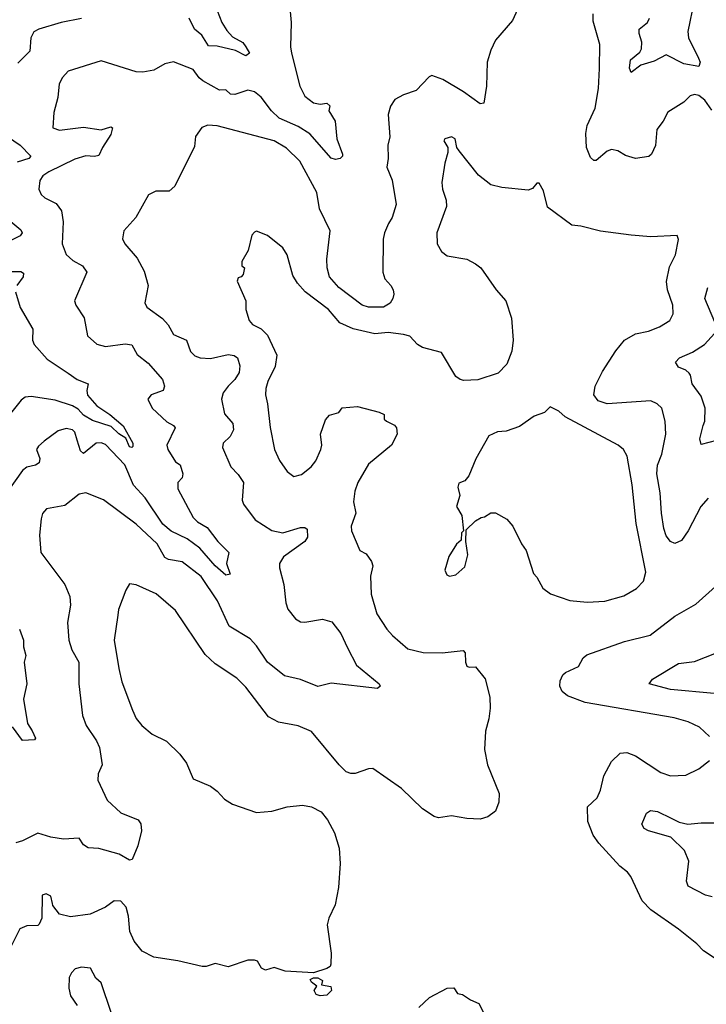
# Model space of a CAD drawing. Extents: x 1771496 to 1971148, y 471553 to 643630.
# Tile 402 of 656: x 1858573 to 1861708, y 571342 to 575839. Entities that reach past the tile are written whole.
import ezdxf

# ---------------------------------------------------------------- set-up
doc = ezdxf.new("R2010")
doc.units = 0

msp = doc.modelspace()

# ---------------------------------------------------------------- linework, layer by layer
at = {"layer": '0CON10XD'}
for points in [[(1859804, 575926), (1859813.1, 575825), (1859808.9, 575715), (1859813.6, 575685), (1859852.2, 575535), (1859875, 575490), (1859915, 575459.6), (1859945, 575452.7), (1859975, 575457.1), (1859988.8, 575445), (1859985, 575422.5), (1860013.5, 575375), (1860021.5, 575295), (1860047.3, 575225), (1860046.5, 575215), (1860036.7, 575205), (1860015, 575199.4), (1859995, 575206.2), (1859897.5, 575317.5), (1859845, 575351.4), (1859758.2, 575388.2), (1859722.6, 575422.6), (1859676.2, 575485), (1859645, 575508.5), (1859615, 575517.1), (1859555, 575497.1), (1859535, 575498.6), (1859515, 575517.8), (1859485, 575516.4), (1859409.8, 575559.8), (1859392.7, 575572.7), (1859365, 575610.5), (1859275, 575645.8), (1859235, 575637.5), (1859185, 575607.5), (1859135, 575598.6), (1859105, 575600.8), (1858945, 575651.2), (1858795, 575603.1), (1858768.1, 575575), (1858753.3, 575545), (1858746.7, 575483.3), (1858729.4, 575415), (1858724.2, 575345), (1858755, 575333.6), (1858865, 575348.5), (1858944.5, 575335.5), (1858988.8, 575348.8), (1858996.2, 575345), (1858988.6, 575315), (1858950.6, 575255), (1858935, 575218), (1858915, 575213.3), (1858875, 575216.5), (1858825, 575201.5), (1858705.9, 575144.1), (1858678.6, 575125), (1858665, 575103.8), (1858660, 575065), (1858670.9, 575040.9), (1858688, 575025), (1858739.5, 574999.5), (1858763.3, 574965), (1858771.1, 574915), (1858766.7, 574815), (1858785, 574766.2), (1858815, 574738.6), (1858859.2, 574715), (1858879.2, 574685), (1858822.9, 574555), (1858829.2, 574535), (1858866.9, 574476.9), (1858882.9, 574395), (1858925, 574356.9), (1858965, 574345.6), (1859055, 574358.9), (1859084.4, 574354.4), (1859109.1, 574309.1), (1859159.4, 574269.4), (1859225.7, 574195), (1859234.3, 574165), (1859228, 574145), (1859173.3, 574125), (1859158.8, 574105), (1859178, 574065), (1859245, 574001.9), (1859275.9, 573985.9), (1859283.6, 573975), (1859244.5, 573895), (1859250, 573875), (1859285, 573820), (1859305.6, 573805), (1859318.5, 573765), (1859315, 573746.2), (1859294.4, 573725), (1859295, 573696.7), (1859364.6, 573565), (1859385, 573545.4), (1859429.4, 573519.4), (1859477.7, 573455), (1859528.1, 573405), (1859518, 573355), (1859534.2, 573305.8), (1859515, 573302), (1859465, 573343.9), (1859395, 573425.8), (1859337.9, 573467.9), (1859265, 573502.8), (1859226.5, 573535), (1859145.5, 573655.5), (1859092.5, 573712.5), (1859052.9, 573805), (1858965, 573898.7), (1858945, 573906.7), (1858922.5, 573905), (1858865, 573858.2), (1858850.3, 573870.3), (1858835, 573918.8), (1858824.3, 573955), (1858813.3, 573965), (1858785, 573971.4), (1858748.7, 573961.3), (1858685, 573914.3), (1858658.7, 573891.3), (1858650, 573875), (1858664.3, 573835), (1858662, 573815), (1858645.5, 573804.5), (1858605.5, 573794.5), (1858585, 573780), (1858519.5, 573685)], [(1861653.1, 575925), (1861624.5, 575785), (1861626.7, 575755), (1861672.2, 575662.2), (1861680.5, 575645), (1861675, 575624.6), (1861605, 575637.7), (1861525, 575677.5), (1861470.1, 575649.9), (1861408.8, 575631.2), (1861365, 575596.7), (1861357.5, 575617.5), (1861362.7, 575655), (1861405, 575690), (1861412.9, 575705), (1861413.9, 575736.1), (1861402.2, 575775), (1861402.5, 575795), (1861439.4, 575825), (1861449.1, 575845)], [(1860846.9, 575885), (1860822.9, 575835), (1860745.5, 575744.5), (1860725, 575700), (1860708.1, 575645), (1860704.5, 575535), (1860692.7, 575457.3), (1860675, 575454.2), (1860599.4, 575509.4), (1860505, 575565.7), (1860455, 575583.3), (1860442.3, 575577.7), (1860384.1, 575515.9), (1860325, 575496), (1860286.5, 575473.5), (1860266.4, 575443.6), (1860255.6, 575405), (1860263.3, 575303.3), (1860254.5, 575265), (1860255.5, 575205), (1860249.2, 575165), (1860273.5, 575105), (1860291.5, 574995), (1860273.8, 574935), (1860257.5, 574907.5), (1860238.2, 574865), (1860233.3, 574836.7), (1860230.5, 574685), (1860240, 574655), (1860268.5, 574625), (1860278.5, 574605), (1860282.2, 574585), (1860277.3, 574565), (1860265, 574543.6), (1860235, 574525.5), (1860165, 574526.2), (1860137.1, 574535), (1860030.5, 574615), (1859987.7, 574665), (1859976.4, 574705), (1859975.7, 574745), (1859990, 574875), (1859942.5, 574975), (1859929.4, 575049.4), (1859852.1, 575192.1), (1859791.3, 575251.3), (1859735, 575285.3), (1859475, 575353.6), (1859432.4, 575357.6), (1859404.4, 575345.6), (1859375.8, 575305), (1859370.6, 575259.4), (1859281.3, 575078.7), (1859255, 575055.8), (1859194.1, 575055.9), (1859160.5, 575039.5), (1859104, 574935), (1859048.8, 574875), (1859042.3, 574837.7), (1859052.5, 574815), (1859109.3, 574749.3), (1859140.6, 574690.6), (1859160, 574625), (1859144.4, 574545), (1859154.2, 574525), (1859225, 574474.4), (1859250.5, 574445), (1859275, 574401.4), (1859334.2, 574375), (1859353.1, 574323.1), (1859372.8, 574302.8), (1859397.5, 574295), (1859445, 574292), (1859525, 574309.5), (1859552.5, 574305), (1859568, 574295), (1859577.9, 574257.9), (1859575, 574226.7), (1859555.5, 574195), (1859525, 574164.4), (1859502.5, 574135), (1859494.4, 574105), (1859508.8, 574038.8), (1859545.7, 573995), (1859550, 573965), (1859534.5, 573935.5), (1859502, 573905), (1859499.2, 573885), (1859536.8, 573796.8), (1859571.1, 573761.1), (1859594.2, 573725), (1859589.2, 573645), (1859595, 573626.7), (1859648, 573555), (1859725, 573505.6), (1859775, 573495.4), (1859855, 573519.6), (1859875, 573520), (1859885, 573512.5), (1859886.5, 573475), (1859875.7, 573455), (1859778.1, 573385), (1859760, 573355), (1859759.4, 573335), (1859779.3, 573259.3), (1859787.8, 573175), (1859796.9, 573146.9), (1859832.7, 573102.7), (1859855, 573088.9), (1859875, 573086.5), (1859955, 573100.9), (1859998.7, 573088.7), (1860040, 573035), (1860069.8, 572969.8), (1860111.5, 572891.5), (1860214.2, 572805), (1860218.6, 572795), (1860206.7, 572785), (1859995, 572808), (1859935, 572792.9), (1859855.3, 572825.3), (1859782.4, 572842.4), (1859704.3, 572904.3), (1859655, 572979.5), (1859625, 573010.9), (1859529.6, 573069.6), (1859475.5, 573185), (1859401.8, 573295), (1859315, 573362), (1859252.9, 573372.9), (1859235, 573382.2), (1859200.4, 573445), (1859104.7, 573534.7), (1858955, 573645.6), (1858875, 573678.1), (1858845, 573671.1), (1858779.8, 573620.2), (1858695.5, 573604.5), (1858677.3, 573582.7), (1858670.6, 573559.4), (1858663.8, 573485), (1858669.4, 573405), (1858779.8, 573259.8), (1858801.9, 573205), (1858805.5, 573165), (1858790.9, 573085), (1858797.9, 573005), (1858811.1, 572961.1), (1858842.7, 572905), (1858843.6, 572805), (1858860.3, 572660.3), (1858875.8, 572615), (1858924.2, 572545), (1858937.5, 572515), (1858950, 572435), (1858931.2, 572395), (1858930, 572365), (1858973.1, 572275), (1859035, 572216.7), (1859114, 572185), (1859126.3, 572166.4), (1859128.6, 572135), (1859111.9, 572065), (1859086.1, 572003.9), (1859075, 572000), (1859027, 572027), (1858935, 572054.2), (1858885, 572056.2), (1858865, 572070), (1858845, 572100), (1858773.6, 572096.4), (1858715, 572105.8), (1858655, 572124.3), (1858585, 572088.9), (1858555, 572080)], [(1859475, 575880), (1859495.6, 575825.6), (1859519.1, 575789.1), (1859545, 575760.5), (1859592.2, 575735), (1859605.3, 575715.3), (1859622.9, 575685), (1859605, 575673.6), (1859557.8, 575697.8), (1859475, 575717.7), (1859435, 575719.2), (1859405, 575767.9), (1859370.9, 575795), (1859347.5, 575845)], [(1858855, 575844.7), (1858762, 575825), (1858660, 575795), (1858637.2, 575782.8), (1858623.6, 575756.4), (1858618.9, 575695), (1858565, 575640.8)], [(1861734.2, 575425), (1861700.9, 575470.9), (1861675, 575492.9), (1861655, 575496.9), (1861635, 575490.6), (1861605, 575461.4), (1861533.2, 575416.8), (1861511.2, 575375), (1861482.3, 575337.7), (1861476.7, 575263.3), (1861458, 575225), (1861445.5, 575214.5), (1861385, 575205.4), (1861338.7, 575218.7), (1861305, 575239.5), (1861275, 575245.5), (1861255, 575238.1), (1861205, 575196), (1861195, 575196), (1861179.7, 575209.7), (1861161.1, 575255), (1861158.5, 575318.5), (1861164.7, 575355), (1861201.4, 575435), (1861215.8, 575524.2), (1861220.3, 575615), (1861221.4, 575725), (1861191.5, 575831.5), (1861191.2, 575865)], [(1861716.9, 573653.1), (1861682.9, 573615), (1861626.2, 573503.8), (1861595, 573460.8), (1861565, 573447.1), (1861545, 573455.6), (1861525, 573480.8), (1861514.8, 573514.8), (1861503.6, 573585), (1861498.3, 573678.3), (1861481.8, 573765), (1861485.3, 573804.7), (1861505.9, 573854.1), (1861523.8, 573945), (1861521.1, 574005), (1861505, 574063.8), (1861484, 574085), (1861455, 574098.2), (1861255, 574084.7), (1861215, 574098.2), (1861194.4, 574125), (1861201.5, 574165), (1861235, 574231.9), (1861295, 574326.4), (1861335, 574374.6), (1861385, 574404.5), (1861445, 574415.7), (1861495, 574435.6), (1861542.5, 574465), (1861556.7, 574495), (1861555.5, 574534.5), (1861531, 574605), (1861527.3, 574642.7), (1861539.9, 574710.1), (1861567.8, 574765), (1861581.2, 574835), (1861575, 574852.5), (1861455, 574847.5), (1861365, 574854.3), (1861225, 574872.5), (1861135, 574895.7), (1861095, 574900), (1860983.1, 574983.1), (1860965, 575057.5), (1860945, 575092.5), (1860935, 575092.5), (1860915, 575067.5), (1860895, 575060), (1860775, 575072.5), (1860725, 575084.2), (1860667.9, 575127.9), (1860579.7, 575239.7), (1860568.8, 575255), (1860562, 575295), (1860545, 575302.9), (1860513.8, 575295), (1860510, 575285), (1860528.8, 575255), (1860528.3, 575231.7), (1860514.1, 575184.1), (1860501.4, 575095), (1860504.3, 575065), (1860520.6, 575015), (1860521.4, 574985), (1860478, 574865), (1860480, 574815), (1860499.7, 574779.7), (1860525, 574760), (1860614.5, 574744.5), (1860655, 574724.2), (1860678, 574705), (1860748.6, 574605), (1860792.5, 574555), (1860819.2, 574475), (1860826.8, 574375), (1860820.4, 574325), (1860797.8, 574265), (1860757.5, 574225), (1860665, 574193.8), (1860601.1, 574191.1), (1860583.8, 574195), (1860565, 574209.2), (1860498.5, 574318.5), (1860411.7, 574341.7), (1860390, 574355), (1860355, 574393.6), (1860325, 574401.5), (1860255, 574409.6), (1860195, 574404.6), (1860095, 574426.9), (1860035, 574453.8), (1859982.5, 574515), (1859876.5, 574596.5), (1859841.5, 574635), (1859820.9, 574670.9), (1859794.3, 574765), (1859775, 574796), (1859705, 574853.3), (1859655, 574872.5), (1859645, 574867.5), (1859633.3, 574855), (1859616.7, 574785), (1859586.7, 574735), (1859587.5, 574715), (1859600, 574705), (1859593.3, 574675), (1859585, 574663.8), (1859570.7, 574659.3), (1859566.7, 574645), (1859605.6, 574555), (1859605.8, 574515), (1859620.8, 574465), (1859636.4, 574446.4), (1859675, 574426.5), (1859705, 574398.1), (1859746.7, 574306.7), (1859739.2, 574255), (1859705.7, 574185.7), (1859697.3, 574155), (1859695.6, 574125), (1859704.4, 574085), (1859716.6, 573976.6), (1859735.8, 573875), (1859759.2, 573825), (1859794, 573775), (1859825, 573752.5), (1859859.1, 573760.9), (1859903.2, 573796.8), (1859925, 573823.8), (1859948.6, 573875), (1859952.5, 573895), (1859947.1, 573945), (1859968.9, 574011.1), (1859987.3, 574032.7), (1860030, 574045), (1860045, 574066.2), (1860115, 574072.5), (1860215, 574046), (1860237.5, 574035), (1860237.5, 574015), (1860247.5, 574005), (1860285, 573986.2), (1860293.3, 573975), (1860296.7, 573945), (1860271.2, 573895), (1860165, 573808.8), (1860117.1, 573725), (1860103.3, 573685), (1860097.3, 573637.3), (1860108.6, 573585), (1860087.1, 573525), (1860088.6, 573505), (1860126.7, 573415), (1860155, 573398.8), (1860180, 573365), (1860185.8, 573345), (1860175, 573297.5), (1860177.5, 573215), (1860204.4, 573125), (1860249.2, 573055), (1860275, 573026), (1860345.5, 572965.5), (1860415, 572948.6), (1860502.4, 572947.6), (1860598.3, 572958.3), (1860607.5, 572947.5), (1860608, 572905), (1860615, 572886.7), (1860625, 572881.2), (1860655, 572882.5), (1860698.3, 572828.3), (1860720, 572745), (1860721.2, 572695), (1860716, 572645), (1860700.5, 572589.5), (1860696, 572505), (1860709.2, 572435), (1860762.5, 572305), (1860760.8, 572265), (1860745, 572224), (1860711.2, 572198.8), (1860675, 572188), (1860615, 572190), (1860545, 572203.3), (1860485, 572193.8), (1860465, 572200), (1860412.5, 572235), (1860317, 572327), (1860185, 572418.8), (1860165, 572418), (1860105, 572396), (1860085, 572396), (1860064.3, 572404.3), (1860031.2, 572435), (1859905, 572588.1), (1859845, 572613.1), (1859755, 572630.6), (1859709.2, 572655), (1859605, 572790), (1859565, 572831.4), (1859465, 572896.5), (1859419.9, 572939.9), (1859285, 573140), (1859196.1, 573216.1), (1859105, 573258), (1859075, 573262.5), (1859057, 573233), (1859024.4, 573145), (1859020.7, 573119.3), (1859004.5, 573005.5), (1859025.6, 572875), (1859039.4, 572815), (1859087.5, 572685), (1859105, 572648), (1859130, 572615), (1859178, 572575), (1859243.6, 572543.6), (1859303.8, 572485), (1859335, 572443.3), (1859365, 572372), (1859445, 572337.5), (1859475, 572315.7), (1859508.9, 572278.9), (1859545, 572255.6), (1859655, 572218.1), (1859725, 572224.4), (1859795, 572244.4), (1859865, 572251.1), (1859905, 572244.3), (1859950.3, 572220.3), (1859979.2, 572185), (1860010.6, 572125), (1860031.4, 572055), (1860035.7, 571985), (1860028.6, 571875), (1860013.4, 571796.6), (1859984.2, 571735), (1859977.5, 571705), (1859995.8, 571575), (1859993.8, 571525), (1859990, 571515), (1859975, 571506.2), (1859915, 571486.2), (1859785, 571494), (1859735, 571510), (1859695, 571498.6), (1859677.3, 571507.3), (1859658.3, 571538.3), (1859645, 571544), (1859615, 571543.3), (1859525, 571513.3), (1859465, 571528), (1859425, 571514), (1859405.9, 571514.1), (1859295, 571540.8), (1859185, 571556.7), (1859132, 571585), (1859095, 571630.8), (1859076.1, 571675), (1859069.1, 571745), (1859058.6, 571785), (1859035, 571813.8), (1859005, 571814.2), (1858964.2, 571785.8), (1858895, 571754.3), (1858805, 571741.9), (1858755, 571754), (1858723.9, 571793.9), (1858723, 571803), (1858715, 571836.2), (1858693.6, 571846.4), (1858675, 571840), (1858674, 571735), (1858662.3, 571707.7), (1858655, 571702.5), (1858605, 571700.3), (1858573.5, 571686.5), (1858512.5, 571565)], [(1858517.8, 575305), (1858574.6, 575265), (1858624.3, 575215), (1858614, 575205), (1858561.5, 575188.5)], [(1858523.8, 574925), (1858578.6, 574878.6), (1858584.5, 574865), (1858575, 574851.2), (1858535, 574832.3)], [(1858518.1, 574688.1), (1858578.3, 574688.3), (1858590.5, 574680.5), (1858588.2, 574665), (1858560.5, 574625)], [(1858554.2, 574595), (1858575, 574523.5), (1858632.5, 574425), (1858630.8, 574375), (1858638.5, 574355), (1858698.5, 574288.5), (1858793.9, 574223.9), (1858835, 574195.5), (1858886, 574175), (1858879.2, 574145), (1858883.1, 574123.1), (1858925, 574074.5), (1858985, 574035.5), (1859045, 573983.5), (1859089.1, 573905), (1859090, 573890), (1859085.2, 573884.8), (1859075, 573887.9), (1859057.1, 573927.1), (1859025, 573947.7), (1858991.3, 573981.3), (1858905, 574008.4), (1858865, 574032.1), (1858839.9, 574059.9), (1858814.6, 574075), (1858735, 574100.4), (1858625, 574117.8), (1858598, 574115), (1858579.2, 574100.8), (1858494.8, 573995.2)], [(1861747.1, 574457.1), (1861701.5, 574565), (1861715, 574616)], [(1861755, 573916.5), (1861685, 573898.8), (1861679.5, 573925), (1861694.6, 573985.4), (1861702.2, 574005), (1861702.9, 574065), (1861685, 574120), (1861643.5, 574175), (1861636.8, 574215), (1861629.6, 574225), (1861615, 574238.2), (1861581.2, 574251.2), (1861568, 574275), (1861585.4, 574294.6), (1861645, 574320.4), (1861699.4, 574355), (1861746.2, 574405)], [(1861165, 573177.8), (1861245, 573183.3), (1861332, 573208), (1861389.8, 573240.2), (1861421.4, 573275), (1861431.9, 573315), (1861387.9, 573537.9), (1861370, 573715), (1861346.7, 573845), (1861330, 573875), (1861306, 573895), (1861063.8, 574025), (1861035, 574051.2), (1860995, 574070), (1860970, 574045), (1860921.7, 574028.3), (1860855, 573980.8), (1860795, 573958.8), (1860755, 573956.7), (1860715, 573937.5), (1860656.4, 573833.6), (1860623.8, 573755), (1860605, 573732.5), (1860578.3, 573721.7), (1860574.3, 573704.3), (1860583.3, 573665), (1860567.5, 573615), (1860592.5, 573575), (1860600, 573505), (1860590, 573495), (1860588.3, 573461.7), (1860567, 573443), (1860532.3, 573387.7), (1860513.8, 573325), (1860523.6, 573303.6), (1860535, 573297.5), (1860565, 573303.3), (1860605, 573340), (1860620, 573395), (1860610, 573455), (1860611.7, 573508.3), (1860655, 573550), (1860680, 573565), (1860695, 573567.5), (1860725, 573586.7), (1860745, 573586.7), (1860797.3, 573557.3), (1860825, 573526.2), (1860863.8, 573445), (1860886.2, 573415), (1860919.3, 573309.3), (1860935, 573292.5), (1860962.1, 573242.1), (1860997.3, 573217.3), (1861085.6, 573185.6), (1861165, 573177.8)], [(1861722.5, 572565), (1861677, 572607), (1861625, 572631.5), (1861560.9, 572650.9), (1861155, 572720.5), (1861075, 572750.8), (1861050.6, 572770.6), (1861038.9, 572795), (1861040.9, 572819.1), (1861053.6, 572846.4), (1861065, 572857.1), (1861125, 572884), (1861145.7, 572924.3), (1861162.6, 572937.4), (1861335, 572998.5), (1861452.6, 573027.4), (1861565, 573114.3), (1861661.2, 573168.8), (1861750.3, 573249.7)], [(1858571.5, 573055), (1858590.8, 573005), (1858590.8, 572975), (1858601.2, 572935), (1858593.1, 572905), (1858605.4, 572805), (1858590.5, 572735), (1858608.9, 572625), (1858630.2, 572590.2), (1858645, 572557.5), (1858640.8, 572549.2), (1858585, 572546.2), (1858539.6, 572609.6)], [(1861745, 572760.8), (1861545, 572780.3), (1861447.5, 572805), (1861462.4, 572827.6), (1861581.5, 572898.5), (1861655, 572907.9), (1861755, 572946.9)], [(1861803.8, 571515), (1861695.9, 571585.9), (1861665, 571618.8), (1861581.2, 571685), (1861455, 571773.8), (1861416.2, 571815), (1861363.8, 571925), (1861348.8, 571945), (1861313.4, 571973.4), (1861217.8, 572077.8), (1861192, 572115), (1861167.3, 572177.3), (1861166.4, 572243.6), (1861210, 572285), (1861225, 572320), (1861240, 572385), (1861275, 572451.2), (1861315, 572489.2), (1861345, 572492.5), (1861385, 572476), (1861500.7, 572400.7), (1861545.6, 572385.6), (1861615, 572388.1), (1861675, 572418.1)], [(1861675, 572418.1), (1861722.5, 572455)], [(1861735, 571833.5), (1861705, 571840.9), (1861625, 571881.4), (1861617.5, 571905), (1861627.9, 571995), (1861608.8, 572045), (1861546, 572106), (1861444, 572134), (1861425, 572145.5), (1861414.3, 572164.3), (1861434.8, 572215.2), (1861452.8, 572227.3), (1861485, 572222.8), (1861548.3, 572191.7), (1861584.1, 572174.1), (1861624.7, 572164.7), (1861685, 572171.5), (1861795, 572171.4)], [(1858990, 571305), (1858945, 571440), (1858921.2, 571461.2), (1858897, 571507), (1858855, 571511.4), (1858826.6, 571503.4), (1858809.2, 571485), (1858799.2, 571465), (1858797.1, 571415), (1858805, 571380), (1858835, 571336.2)], [(1859945, 571380), (1859927, 571387), (1859917.5, 571405), (1859930, 571425), (1859905, 571442.5), (1859900, 571455), (1859915, 571462.5), (1859935, 571462.5), (1859955, 571450), (1859951.7, 571431.7), (1859993, 571423), (1859997.5, 571405), (1859975, 571383.3), (1859945, 571380)], [(1860395, 571327.5), (1860445, 571373.3), (1860525, 571416.2), (1860555, 571417.5), (1860571.7, 571391.7), (1860595, 571387.5), (1860631.7, 571361.7), (1860670, 571345), (1860717, 571253)]]:
    msp.add_lwpolyline(points, dxfattribs=at)

doc.saveas('drawing.dxf')
